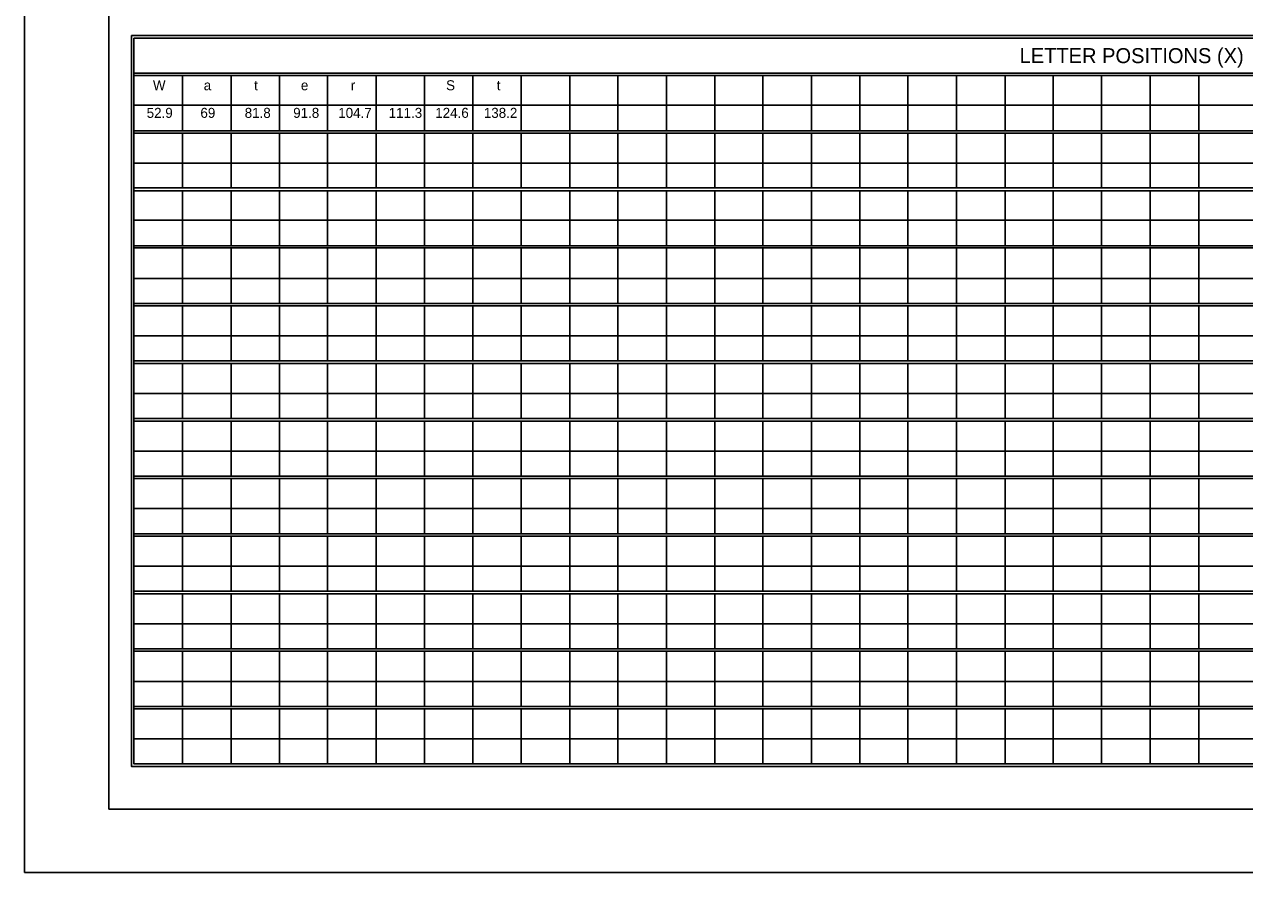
# Model space of a CAD drawing. Extents: x 1806251 to 1809821, y 414895 to 422886.
# Drawn here: x 1809672.13 to 1809679.34, y 415115.97 to 415120.98 of the extents above; entities that cross this region are included whole.
import ezdxf

# ---------------------------------------------------------------- set-up
doc = ezdxf.new("R2010")
doc.units = 0
doc.layers.add('GSSHT', color=7, linetype='Continuous')

msp = doc.modelspace()

# ---------------------------------------------------------------- linework, layer by layer
at = {"layer": 'GSSHT'}
for p, q in [((1809672.1349, 415115.9725), (1809672.1349, 415124.2262)), ((1809672.7816, 415120.6885), (1809684.4905, 415120.6885)), ((1809672.7816, 415120.6737), (1809684.4905, 415120.6737)), ((1809673.0681, 415120.6737), (1809673.0681, 415120.3489)), ((1809673.3545, 415120.6737), (1809673.3545, 415120.3489)), ((1809673.641, 415120.6737), (1809673.641, 415120.3489)), ((1809673.9245, 415120.6737), (1809673.9245, 415120.3489)), ((1809674.2109, 415120.6737), (1809674.2109, 415120.3489)), ((1809674.4973, 415120.6737), (1809674.4973, 415120.3489)), ((1809674.7808, 415120.6737), (1809674.7808, 415120.3489)), ((1809675.0673, 415120.6737), (1809675.0673, 415120.3489)), ((1809675.3537, 415120.6737), (1809675.3537, 415120.3489)), ((1809675.6372, 415120.6737), (1809675.6372, 415120.3489)), ((1809675.9237, 415120.6737), (1809675.9237, 415120.3489)), ((1809676.2101, 415120.6737), (1809676.2101, 415120.3489)), ((1809676.4936, 415120.6737), (1809676.4936, 415120.3489)), ((1809676.7801, 415120.6737), (1809676.7801, 415120.3489)), ((1809677.0665, 415120.6737), (1809677.0665, 415120.3489)), ((1809677.35, 415120.6737), (1809677.35, 415120.3489)), ((1809677.6364, 415120.6737), (1809677.6364, 415120.3489)), ((1809677.9229, 415120.6737), (1809677.9229, 415120.3489)), ((1809678.2064, 415120.6737), (1809678.2064, 415120.3489)), ((1809678.4928, 415120.6737), (1809678.4928, 415120.3489)), ((1809678.7793, 415120.6737), (1809678.7793, 415120.3489)), ((1809679.0657, 415120.6737), (1809679.0657, 415120.3489)), ((1809672.7816, 415120.4995), (1809683.6311, 415120.4995)), ((1809672.7816, 415120.3489), (1809684.4905, 415120.3489)), ((1809672.7816, 415120.3341), (1809684.4905, 415120.3341)), ((1809673.0681, 415120.3341), (1809673.0681, 415120.0122)), ((1809673.3545, 415120.3341), (1809673.3545, 415120.0122)), ((1809673.641, 415120.3341), (1809673.641, 415120.0122)), ((1809673.9245, 415120.3341), (1809673.9245, 415120.0122)), ((1809674.2109, 415120.3341), (1809674.2109, 415120.0122)), ((1809674.4973, 415120.3341), (1809674.4973, 415120.0122)), ((1809674.7808, 415120.3341), (1809674.7808, 415120.0122)), ((1809675.0673, 415120.3341), (1809675.0673, 415120.0122)), ((1809675.3537, 415120.3341), (1809675.3537, 415120.0122)), ((1809675.6372, 415120.3341), (1809675.6372, 415120.0122)), ((1809675.9237, 415120.3341), (1809675.9237, 415120.0122)), ((1809676.2101, 415120.3341), (1809676.2101, 415120.0122)), ((1809676.4936, 415120.3341), (1809676.4936, 415120.0122)), ((1809676.7801, 415120.3341), (1809676.7801, 415120.0122)), ((1809677.0665, 415120.3341), (1809677.0665, 415120.0122)), ((1809677.35, 415120.3341), (1809677.35, 415120.0122)), ((1809677.6364, 415120.3341), (1809677.6364, 415120.0122)), ((1809677.9229, 415120.3341), (1809677.9229, 415120.0122)), ((1809678.2064, 415120.3341), (1809678.2064, 415120.0122)), ((1809678.4928, 415120.3341), (1809678.4928, 415120.0122)), ((1809678.7793, 415120.3341), (1809678.7793, 415120.0122)), ((1809679.0657, 415120.3341), (1809679.0657, 415120.0122)), ((1809672.7816, 415120.1569), (1809683.6311, 415120.1569)), ((1809672.7816, 415120.0122), (1809684.4905, 415120.0122)), ((1809672.7816, 415119.9945), (1809684.4905, 415119.9945)), ((1809673.0681, 415119.9945), (1809673.0681, 415119.6697)), ((1809673.3545, 415119.9945), (1809673.3545, 415119.6697)), ((1809673.641, 415119.9945), (1809673.641, 415119.6697)), ((1809673.9245, 415119.9945), (1809673.9245, 415119.6697)), ((1809674.2109, 415119.9945), (1809674.2109, 415119.6697)), ((1809674.4973, 415119.9945), (1809674.4973, 415119.6697)), ((1809674.7808, 415119.9945), (1809674.7808, 415119.6697)), ((1809675.0673, 415119.9945), (1809675.0673, 415119.6697)), ((1809675.3537, 415119.9945), (1809675.3537, 415119.6697)), ((1809675.6372, 415119.9945), (1809675.6372, 415119.6697)), ((1809675.9237, 415119.9945), (1809675.9237, 415119.6697)), ((1809676.2101, 415119.9945), (1809676.2101, 415119.6697)), ((1809676.4936, 415119.9945), (1809676.4936, 415119.6697)), ((1809676.7801, 415119.9945), (1809676.7801, 415119.6697)), ((1809677.0665, 415119.9945), (1809677.0665, 415119.6697)), ((1809677.35, 415119.9945), (1809677.35, 415119.6697)), ((1809677.6364, 415119.9945), (1809677.6364, 415119.6697)), ((1809677.9229, 415119.9945), (1809677.9229, 415119.6697)), ((1809678.2064, 415119.9945), (1809678.2064, 415119.6697)), ((1809678.4928, 415119.9945), (1809678.4928, 415119.6697)), ((1809678.7793, 415119.9945), (1809678.7793, 415119.6697)), ((1809679.0657, 415119.9945), (1809679.0657, 415119.6697)), ((1809672.7816, 415119.8203), (1809683.6311, 415119.8203)), ((1809672.7816, 415119.6697), (1809684.4905, 415119.6697)), ((1809672.7816, 415119.6579), (1809684.4905, 415119.6579)), ((1809673.0681, 415119.6579), (1809673.0681, 415119.3301)), ((1809673.3545, 415119.6579), (1809673.3545, 415119.3301)), ((1809673.641, 415119.6579), (1809673.641, 415119.3301)), ((1809673.9245, 415119.6579), (1809673.9245, 415119.3301)), ((1809674.2109, 415119.6579), (1809674.2109, 415119.3301)), ((1809674.4973, 415119.6579), (1809674.4973, 415119.3301)), ((1809674.7808, 415119.6579), (1809674.7808, 415119.3301)), ((1809675.0673, 415119.6579), (1809675.0673, 415119.3301)), ((1809675.3537, 415119.6579), (1809675.3537, 415119.3301)), ((1809675.6372, 415119.6579), (1809675.6372, 415119.3301)), ((1809675.9237, 415119.6579), (1809675.9237, 415119.3301)), ((1809676.2101, 415119.6579), (1809676.2101, 415119.3301)), ((1809676.4936, 415119.6579), (1809676.4936, 415119.3301)), ((1809676.7801, 415119.6579), (1809676.7801, 415119.3301)), ((1809677.0665, 415119.6579), (1809677.0665, 415119.3301)), ((1809677.35, 415119.6579), (1809677.35, 415119.3301)), ((1809677.6364, 415119.6579), (1809677.6364, 415119.3301)), ((1809677.9229, 415119.6579), (1809677.9229, 415119.3301)), ((1809678.2064, 415119.6579), (1809678.2064, 415119.3301)), ((1809678.4928, 415119.6579), (1809678.4928, 415119.3301)), ((1809678.7793, 415119.6579), (1809678.7793, 415119.3301)), ((1809679.0657, 415119.6579), (1809679.0657, 415119.3301)), ((1809672.7816, 415119.4777), (1809683.6311, 415119.4777)), ((1809672.7816, 415119.3301), (1809684.4905, 415119.3301)), ((1809672.7816, 415119.3153), (1809684.4905, 415119.3153)), ((1809673.0681, 415119.3153), (1809673.0681, 415118.9905)), ((1809673.3545, 415119.3153), (1809673.3545, 415118.9905)), ((1809673.641, 415119.3153), (1809673.641, 415118.9905)), ((1809673.9245, 415119.3153), (1809673.9245, 415118.9905)), ((1809674.2109, 415119.3153), (1809674.2109, 415118.9905)), ((1809674.4973, 415119.3153), (1809674.4973, 415118.9905)), ((1809674.7808, 415119.3153), (1809674.7808, 415118.9905)), ((1809675.0673, 415119.3153), (1809675.0673, 415118.9905)), ((1809675.3537, 415119.3153), (1809675.3537, 415118.9905)), ((1809675.6372, 415119.3153), (1809675.6372, 415118.9905)), ((1809675.9237, 415119.3153), (1809675.9237, 415118.9905)), ((1809676.2101, 415119.3153), (1809676.2101, 415118.9905)), ((1809676.4936, 415119.3153), (1809676.4936, 415118.9905)), ((1809676.7801, 415119.3153), (1809676.7801, 415118.9905)), ((1809677.0665, 415119.3153), (1809677.0665, 415118.9905)), ((1809677.35, 415119.3153), (1809677.35, 415118.9905)), ((1809677.6364, 415119.3153), (1809677.6364, 415118.9905)), ((1809677.9229, 415119.3153), (1809677.9229, 415118.9905)), ((1809678.2064, 415119.3153), (1809678.2064, 415118.9905)), ((1809678.4928, 415119.3153), (1809678.4928, 415118.9905)), ((1809678.7793, 415119.3153), (1809678.7793, 415118.9905)), ((1809679.0657, 415119.3153), (1809679.0657, 415118.9905)), ((1809672.7816, 415119.1381), (1809683.6311, 415119.1381)), ((1809672.7816, 415118.9905), (1809684.4905, 415118.9905)), ((1809672.7816, 415118.9757), (1809684.4905, 415118.9757)), ((1809673.0681, 415118.9757), (1809673.0681, 415118.6509)), ((1809673.3545, 415118.9757), (1809673.3545, 415118.6509)), ((1809673.641, 415118.9757), (1809673.641, 415118.6509)), ((1809673.9245, 415118.9757), (1809673.9245, 415118.6509)), ((1809674.2109, 415118.9757), (1809674.2109, 415118.6509)), ((1809674.4973, 415118.9757), (1809674.4973, 415118.6509)), ((1809674.7808, 415118.9757), (1809674.7808, 415118.6509)), ((1809675.0673, 415118.9757), (1809675.0673, 415118.6509)), ((1809675.3537, 415118.9757), (1809675.3537, 415118.6509)), ((1809675.6372, 415118.9757), (1809675.6372, 415118.6509)), ((1809675.9237, 415118.9757), (1809675.9237, 415118.6509)), ((1809676.2101, 415118.9757), (1809676.2101, 415118.6509)), ((1809676.4936, 415118.9757), (1809676.4936, 415118.6509)), ((1809676.7801, 415118.9757), (1809676.7801, 415118.6509)), ((1809677.0665, 415118.9757), (1809677.0665, 415118.6509)), ((1809677.35, 415118.9757), (1809677.35, 415118.6509)), ((1809677.6364, 415118.9757), (1809677.6364, 415118.6509)), ((1809677.9229, 415118.9757), (1809677.9229, 415118.6509)), ((1809678.2064, 415118.9757), (1809678.2064, 415118.6509)), ((1809678.4928, 415118.9757), (1809678.4928, 415118.6509)), ((1809678.7793, 415118.9757), (1809678.7793, 415118.6509)), ((1809679.0657, 415118.9757), (1809679.0657, 415118.6509)), ((1809672.7816, 415118.7985), (1809683.6311, 415118.7985)), ((1809672.7816, 415118.6509), (1809684.4905, 415118.6509)), ((1809672.7816, 415118.6361), (1809684.4905, 415118.6361)), ((1809673.0681, 415118.6361), (1809673.0681, 415118.3113)), ((1809673.3545, 415118.6361), (1809673.3545, 415118.3113)), ((1809673.641, 415118.6361), (1809673.641, 415118.3113)), ((1809673.9245, 415118.6361), (1809673.9245, 415118.3113)), ((1809674.2109, 415118.6361), (1809674.2109, 415118.3113)), ((1809674.4973, 415118.6361), (1809674.4973, 415118.3113)), ((1809674.7808, 415118.6361), (1809674.7808, 415118.3113)), ((1809675.0673, 415118.6361), (1809675.0673, 415118.3113)), ((1809675.3537, 415118.6361), (1809675.3537, 415118.3113)), ((1809675.6372, 415118.6361), (1809675.6372, 415118.3113)), ((1809675.9237, 415118.6361), (1809675.9237, 415118.3113)), ((1809676.2101, 415118.6361), (1809676.2101, 415118.3113)), ((1809676.4936, 415118.6361), (1809676.4936, 415118.3113)), ((1809676.7801, 415118.6361), (1809676.7801, 415118.3113)), ((1809677.0665, 415118.6361), (1809677.0665, 415118.3113)), ((1809677.35, 415118.6361), (1809677.35, 415118.3113)), ((1809677.6364, 415118.6361), (1809677.6364, 415118.3113)), ((1809677.9229, 415118.6361), (1809677.9229, 415118.3113)), ((1809678.2064, 415118.6361), (1809678.2064, 415118.3113)), ((1809678.4928, 415118.6361), (1809678.4928, 415118.3113)), ((1809678.7793, 415118.6361), (1809678.7793, 415118.3113)), ((1809679.0657, 415118.6361), (1809679.0657, 415118.3113)), ((1809672.7816, 415118.4589), (1809683.6311, 415118.4589)), ((1809672.7816, 415118.3113), (1809684.4905, 415118.3113)), ((1809672.7816, 415118.2965), (1809684.4905, 415118.2965)), ((1809673.0681, 415118.2965), (1809673.0681, 415117.9717)), ((1809673.3545, 415118.2965), (1809673.3545, 415117.9717)), ((1809673.641, 415118.2965), (1809673.641, 415117.9717)), ((1809673.9245, 415118.2965), (1809673.9245, 415117.9717)), ((1809674.2109, 415118.2965), (1809674.2109, 415117.9717)), ((1809674.4973, 415118.2965), (1809674.4973, 415117.9717)), ((1809674.7808, 415118.2965), (1809674.7808, 415117.9717)), ((1809675.0673, 415118.2965), (1809675.0673, 415117.9717)), ((1809675.3537, 415118.2965), (1809675.3537, 415117.9717)), ((1809675.6372, 415118.2965), (1809675.6372, 415117.9717)), ((1809675.9237, 415118.2965), (1809675.9237, 415117.9717)), ((1809676.2101, 415118.2965), (1809676.2101, 415117.9717)), ((1809676.4936, 415118.2965), (1809676.4936, 415117.9717)), ((1809676.7801, 415118.2965), (1809676.7801, 415117.9717)), ((1809677.0665, 415118.2965), (1809677.0665, 415117.9717)), ((1809677.35, 415118.2965), (1809677.35, 415117.9717)), ((1809677.6364, 415118.2965), (1809677.6364, 415117.9717)), ((1809677.9229, 415118.2965), (1809677.9229, 415117.9717)), ((1809678.2064, 415118.2965), (1809678.2064, 415117.9717)), ((1809678.4928, 415118.2965), (1809678.4928, 415117.9717)), ((1809678.7793, 415118.2965), (1809678.7793, 415117.9717)), ((1809679.0657, 415118.2965), (1809679.0657, 415117.9717)), ((1809672.7816, 415118.1193), (1809683.6311, 415118.1193)), ((1809672.7816, 415117.9717), (1809684.4905, 415117.9717)), ((1809672.7816, 415117.9569), (1809684.4905, 415117.9569)), ((1809673.0681, 415117.9569), (1809673.0681, 415117.6321)), ((1809673.3545, 415117.9569), (1809673.3545, 415117.6321)), ((1809673.641, 415117.9569), (1809673.641, 415117.6321)), ((1809673.9245, 415117.9569), (1809673.9245, 415117.6321)), ((1809674.2109, 415117.9569), (1809674.2109, 415117.6321)), ((1809674.4973, 415117.9569), (1809674.4973, 415117.6321)), ((1809674.7808, 415117.9569), (1809674.7808, 415117.6321)), ((1809675.0673, 415117.9569), (1809675.0673, 415117.6321)), ((1809675.3537, 415117.9569), (1809675.3537, 415117.6321)), ((1809675.6372, 415117.9569), (1809675.6372, 415117.6321)), ((1809675.9237, 415117.9569), (1809675.9237, 415117.6321)), ((1809676.2101, 415117.9569), (1809676.2101, 415117.6321)), ((1809676.4936, 415117.9569), (1809676.4936, 415117.6321)), ((1809676.7801, 415117.9569), (1809676.7801, 415117.6321)), ((1809677.0665, 415117.9569), (1809677.0665, 415117.6321)), ((1809677.35, 415117.9569), (1809677.35, 415117.6321)), ((1809677.6364, 415117.9569), (1809677.6364, 415117.6321)), ((1809677.9229, 415117.9569), (1809677.9229, 415117.6321)), ((1809678.2064, 415117.9569), (1809678.2064, 415117.6321)), ((1809678.4928, 415117.9569), (1809678.4928, 415117.6321)), ((1809678.7793, 415117.9569), (1809678.7793, 415117.6321)), ((1809679.0657, 415117.9569), (1809679.0657, 415117.6321)), ((1809672.7816, 415117.7797), (1809683.6311, 415117.7797)), ((1809672.7816, 415117.6321), (1809684.4905, 415117.6321)), ((1809672.7816, 415117.6173), (1809684.4905, 415117.6173)), ((1809673.0681, 415117.6173), (1809673.0681, 415117.2925)), ((1809673.3545, 415117.6173), (1809673.3545, 415117.2925)), ((1809673.641, 415117.6173), (1809673.641, 415117.2925)), ((1809673.9245, 415117.6173), (1809673.9245, 415117.2925)), ((1809674.2109, 415117.6173), (1809674.2109, 415117.2925)), ((1809674.4973, 415117.6173), (1809674.4973, 415117.2925)), ((1809674.7808, 415117.6173), (1809674.7808, 415117.2925)), ((1809675.0673, 415117.6173), (1809675.0673, 415117.2925)), ((1809675.3537, 415117.6173), (1809675.3537, 415117.2925)), ((1809675.6372, 415117.6173), (1809675.6372, 415117.2925)), ((1809675.9237, 415117.6173), (1809675.9237, 415117.2925)), ((1809676.2101, 415117.6173), (1809676.2101, 415117.2925)), ((1809676.4936, 415117.6173), (1809676.4936, 415117.2925)), ((1809676.7801, 415117.6173), (1809676.7801, 415117.2925)), ((1809677.0665, 415117.6173), (1809677.0665, 415117.2925)), ((1809677.35, 415117.6173), (1809677.35, 415117.2925)), ((1809677.6364, 415117.6173), (1809677.6364, 415117.2925)), ((1809677.9229, 415117.6173), (1809677.9229, 415117.2925)), ((1809678.2064, 415117.6173), (1809678.2064, 415117.2925)), ((1809678.4928, 415117.6173), (1809678.4928, 415117.2925)), ((1809678.7793, 415117.6173), (1809678.7793, 415117.2925)), ((1809679.0657, 415117.6173), (1809679.0657, 415117.2925)), ((1809672.7816, 415117.4401), (1809683.6311, 415117.4401)), ((1809672.7816, 415117.2925), (1809684.4905, 415117.2925)), ((1809672.7816, 415117.2777), (1809684.4905, 415117.2777)), ((1809673.0681, 415117.2777), (1809673.0681, 415116.9529)), ((1809673.3545, 415117.2777), (1809673.3545, 415116.9529)), ((1809673.641, 415117.2777), (1809673.641, 415116.9529)), ((1809673.9245, 415117.2777), (1809673.9245, 415116.9529)), ((1809674.2109, 415117.2777), (1809674.2109, 415116.9529)), ((1809674.4973, 415117.2777), (1809674.4973, 415116.9529)), ((1809674.7808, 415117.2777), (1809674.7808, 415116.9529)), ((1809675.0673, 415117.2777), (1809675.0673, 415116.9529)), ((1809675.3537, 415117.2777), (1809675.3537, 415116.9529)), ((1809675.6372, 415117.2777), (1809675.6372, 415116.9529)), ((1809675.9237, 415117.2777), (1809675.9237, 415116.9529)), ((1809676.2101, 415117.2777), (1809676.2101, 415116.9529)), ((1809676.4936, 415117.2777), (1809676.4936, 415116.9529)), ((1809676.7801, 415117.2777), (1809676.7801, 415116.9529)), ((1809677.0665, 415117.2777), (1809677.0665, 415116.9529)), ((1809677.35, 415117.2777), (1809677.35, 415116.9529)), ((1809677.6364, 415117.2777), (1809677.6364, 415116.9529)), ((1809677.9229, 415117.2777), (1809677.9229, 415116.9529)), ((1809678.2064, 415117.2777), (1809678.2064, 415116.9529)), ((1809678.4928, 415117.2777), (1809678.4928, 415116.9529)), ((1809678.7793, 415117.2777), (1809678.7793, 415116.9529)), ((1809679.0657, 415117.2777), (1809679.0657, 415116.9529)), ((1809672.7816, 415117.1005), (1809683.6311, 415117.1005)), ((1809672.7816, 415116.9529), (1809684.4905, 415116.9529)), ((1809672.7816, 415116.9381), (1809684.4905, 415116.9381)), ((1809673.0681, 415116.9381), (1809673.0681, 415116.6133)), ((1809673.3545, 415116.9381), (1809673.3545, 415116.6133)), ((1809673.641, 415116.9381), (1809673.641, 415116.6133)), ((1809673.9245, 415116.9381), (1809673.9245, 415116.6133)), ((1809674.2109, 415116.9381), (1809674.2109, 415116.6133)), ((1809674.4973, 415116.9381), (1809674.4973, 415116.6133)), ((1809674.7808, 415116.9381), (1809674.7808, 415116.6133)), ((1809675.0673, 415116.9381), (1809675.0673, 415116.6133)), ((1809675.3537, 415116.9381), (1809675.3537, 415116.6133)), ((1809675.6372, 415116.9381), (1809675.6372, 415116.6133)), ((1809675.9237, 415116.9381), (1809675.9237, 415116.6133)), ((1809676.2101, 415116.9381), (1809676.2101, 415116.6133)), ((1809676.4936, 415116.9381), (1809676.4936, 415116.6133)), ((1809676.7801, 415116.9381), (1809676.7801, 415116.6133)), ((1809677.0665, 415116.9381), (1809677.0665, 415116.6133)), ((1809677.35, 415116.9381), (1809677.35, 415116.6133)), ((1809677.6364, 415116.9381), (1809677.6364, 415116.6133)), ((1809677.9229, 415116.9381), (1809677.9229, 415116.6133)), ((1809678.2064, 415116.9381), (1809678.2064, 415116.6133)), ((1809678.4928, 415116.9381), (1809678.4928, 415116.6133)), ((1809678.7793, 415116.9381), (1809678.7793, 415116.6133)), ((1809679.0657, 415116.9381), (1809679.0657, 415116.6133)), ((1809672.7816, 415116.7609), (1809683.6311, 415116.7609)), ((1809684.8891, 415115.9725), (1809672.1349, 415115.9725))]:
    msp.add_line(p, q, dxfattribs=at)
for points in [[(1809672.634, 415123.8512), (1809684.6381, 415123.8512), (1809684.6381, 415116.3475), (1809672.634, 415116.3475)], [(1809672.7669, 415120.91), (1809684.5052, 415120.91), (1809684.5052, 415116.5985), (1809672.7669, 415116.5985)], [(1809672.7816, 415120.8952), (1809684.4905, 415120.8952), (1809684.4905, 415116.6133), (1809672.7816, 415116.6133)]]:
    msp.add_lwpolyline(points, close=True, dxfattribs=at)

# ---------------------------------------------------------------- texts
for s, height, p in [('LETTER POSITIONS (X)', 0.088592, (1809678.0085, 415120.7475)), ('W', 0.0591, (1809672.8935, 415120.5875)), ('a', 0.0591, (1809673.1933, 415120.5875)), ('t', 0.0591, (1809673.4906, 415120.5875)), ('e', 0.0591, (1809673.7669, 415120.5875)), ('r', 0.0591, (1809674.0612, 415120.5875)), ('S', 0.0591, (1809674.6238, 415120.5875)), ('t', 0.0591, (1809674.9226, 415120.5875)), ('52.9', 0.05906, (1809672.8565, 415120.4247)), ('69', 0.05906, (1809673.1738, 415120.4247)), ('81.8', 0.05906, (1809673.4351, 415120.4247)), ('91.8', 0.05906, (1809673.7214, 415120.4247)), ('104.7', 0.05906, (1809673.9872, 415120.4247)), ('111.3', 0.05906, (1809674.285, 415120.4247)), ('124.6', 0.05906, (1809674.5598, 415120.4247)), ('138.2', 0.05906, (1809674.8466, 415120.4247))]:
    msp.add_text(s, height=height, dxfattribs=at).set_placement(p)

doc.saveas('drawing.dxf')
